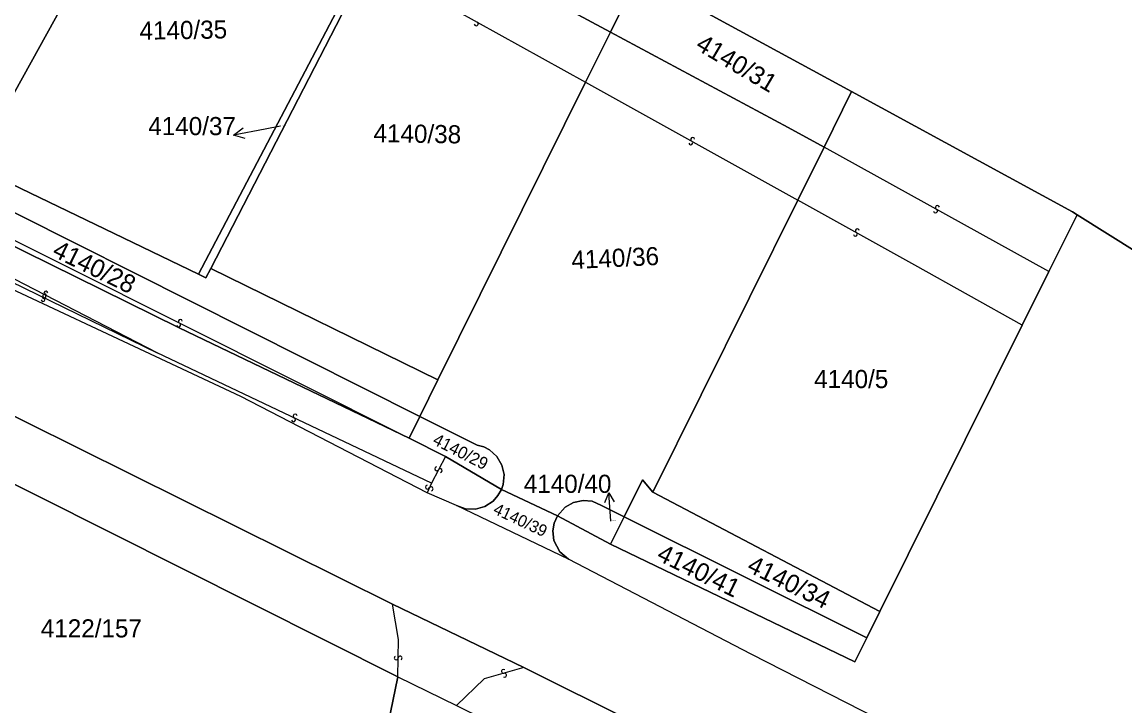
# Model space of a CAD drawing. Extents: x -598233 to -596890, y -1157848 to -1156431.
# Drawn here: x -597241.1 to -597137.7, y -1157749.4 to -1157685.3 of the extents above; entities that cross this region are included whole.
import ezdxf

# ---------------------------------------------------------------- set-up
doc = ezdxf.new("R2010")
doc.units = 0
for name, color, linetype in [('Level 1', 7, 'Continuous'), ('Level 13', 7, 'Continuous'), ('Level 3', 7, 'Continuous'), ('Level 4', 7, 'Continuous'), ('Level 57', 7, 'Continuous'), ('Level 60', 7, 'Continuous'), ('Vrstva 60', 7, 'Continuous')]:
    doc.layers.add(name, color=color, linetype=linetype)

msp = doc.modelspace()

# ---------------------------------------------------------------- linework, layer by layer
at = {"layer": 'Level 1'}
for points in [[(-597228.87, -1157668.41), (-597245.7, -1157698.76), (-597224.61, -1157708.91)], [(-597185.96, -1157686.23), (-597206.39, -1157675.28)], [(-597209.1, -1157679.38), (-597224.61, -1157708.91)], [(-597223.46, -1157708.39), (-597208.64, -1157679.64)], [(-597185.96, -1157686.23), (-597183.34, -1157680.94)], [(-597163.36, -1157691.81), (-597183.34, -1157680.94)], [(-597188.3, -1157690.93), (-597185.96, -1157686.23)], [(-597165.94, -1157697.01), (-597169.3, -1157695.16), (-597185.96, -1157686.23)], [(-597206.41, -1157739.84), (-597260.41, -1157713.03), (-597280.11, -1157704.64), (-597306.45, -1157694.39), (-597321.34, -1157688.54)], [(-597202.15, -1157718.82), (-597188.3, -1157690.93)], [(-597163.36, -1157691.81), (-597165.94, -1157697.01)], [(-597142.21, -1157703.35), (-597142.63, -1157703.09), (-597163.36, -1157691.81)], [(-597262.93, -1157692.59), (-597203.85, -1157722.25)], [(-597264.52, -1157695.72), (-597248.17, -1157703.24), (-597226.43, -1157713.96), (-597204.86, -1157724.29)], [(-597165.94, -1157697.01), (-597168.4, -1157701.97)], [(-597203.17, -1157729.43), (-597220.64, -1157720.4), (-597251.21, -1157706.08), (-597266.03, -1157698.72), (-597265.69, -1157697.96)], [(-597168.4, -1157701.97), (-597181.99, -1157729.34)], [(-597142.21, -1157703.35), (-597144.85, -1157708.66)], [(-597142.21, -1157703.35), (-597105.48, -1157726.35), (-597068.47, -1157749.87)], [(-597224.61, -1157708.91), (-597223.9, -1157709.25), (-597223.46, -1157708.39)], [(-597223.46, -1157708.39), (-597202.15, -1157718.82)], [(-597144.85, -1157708.66), (-597147.35, -1157713.7)], [(-597147.35, -1157713.7), (-597160.71, -1157740.54)], [(-597205.92, -1157746.65), (-597259.96, -1157719.55), (-597265.13, -1157717.22)], [(-597203.85, -1157722.25), (-597202.15, -1157718.82)], [(-597204.86, -1157724.29), (-597203.85, -1157722.25)], [(-597196.19, -1157729.11), (-597196.03, -1157728.63), (-597195.95, -1157727.69), (-597196.16, -1157726.82), (-597196.64, -1157726), (-597197.3, -1157725.4), (-597197.86, -1157725.11), (-597198.48, -1157724.94), (-597203.85, -1157722.25)], [(-597204.86, -1157724.29), (-597201.45, -1157726)], [(-597201.45, -1157726), (-597196.19, -1157729.11)], [(-597184.68, -1157731.65), (-597182.97, -1157728.2), (-597181.99, -1157729.34)], [(-597200.42, -1157730.59), (-597203.17, -1157729.43)], [(-597200.42, -1157730.59), (-597199.55, -1157730.91), (-597198.63, -1157730.94), (-597197.74, -1157730.69), (-597196.97, -1157730.19), (-597196.52, -1157729.66), (-597196.19, -1157729.11)], [(-597196.19, -1157729.11), (-597190.95, -1157731.58)], [(-597160.71, -1157740.54), (-597181.99, -1157729.34)], [(-597189.92, -1157735.64), (-597200.42, -1157730.59)], [(-597190.95, -1157731.58), (-597190.23, -1157730.76), (-597189.43, -1157730.31), (-597188.54, -1157730.13), (-597187.68, -1157730.21), (-597186.8, -1157730.59), (-597184.68, -1157731.65)], [(-597190.95, -1157731.58), (-597191.24, -1157732.25), (-597191.38, -1157732.97), (-597191.27, -1157733.88), (-597190.73, -1157734.95), (-597189.92, -1157735.64)], [(-597190.95, -1157731.58), (-597185.96, -1157734.22)], [(-597185.96, -1157734.22), (-597184.68, -1157731.65)], [(-597184.68, -1157731.65), (-597161.94, -1157743.01)], [(-597161.94, -1157743.01), (-597163.07, -1157745.27), (-597185.96, -1157734.22)], [(-597088.6, -1157786.93), (-597091.35, -1157786.34), (-597117.85, -1157772.55), (-597172.78, -1157744.55), (-597189.92, -1157735.64)], [(-597194.09, -1157745.8), (-597206.41, -1157739.84)], [(-597161.94, -1157743.01), (-597160.71, -1157740.54)], [(-597194.09, -1157745.8), (-597142.37, -1157771.55), (-597092.94, -1157796.34)], [(-597208.45, -1157758.97), (-597205.92, -1157746.65)], [(-597205.92, -1157746.65), (-597200.4, -1157749.35)], [(-597200.4, -1157749.35), (-597146.9, -1157775.78)]]:
    msp.add_lwpolyline(points, dxfattribs=at)
at = {"layer": 'Level 13'}
for centre, start, end in [((-597198.56, -1157685.45), 188.1252, 60.7152), ((-597178.44, -1157696.61), 188.1379, 60.7279), ((-597178.26, -1157696.29), 8.3524, 240.4504), ((-597155.31, -1157702.68), 8.2423, 240.8323), ((-597155.49, -1157703), 188.4567, 60.5547), ((-597162.82, -1157704.86), 8.1037, 240.6937), ((-597163, -1157705.18), 188.3181, 60.4161), ((-597239.09, -1157711.02), 190.0933, 62.1913), ((-597239.03, -1157710.95), 11.4145, 243.5125), ((-597238.91, -1157710.7), 9.8788, 242.4688), ((-597239.19, -1157711.29), 191.2001, 63.7901), ((-597226.3, -1157713.35), 10.7651, 242.8631), ((-597226.46, -1157713.67), 190.5506, 63.1406), ((-597215.7, -1157722.57), 191.9864, 64.0844), ((-597215.54, -1157722.23), 11.7719, 244.3619), ((-597202.26, -1157727.16), 99.6838, 332.2738), ((-597201.94, -1157727.34), 279.8983, 151.9963), ((-597203.13, -1157728.88), 102.8537, 335.4437), ((-597202.79, -1157729.04), 283.0682, 155.1662), ((-597206.06, -1157744.89), 126.2237, 358.3217), ((-597205.7, -1157744.9), 306.0092, 178.5992), ((-597196, -1157746.15), 52.9204, 285.5104), ((-597195.9, -1157746.51), 233.1349, 105.2329)]:
    msp.add_arc(centre, 0.184, start, end, dxfattribs=at)
at = {"layer": 'Level 3'}
for points in [[(-597208.64, -1157679.64), (-597188.3, -1157690.93)], [(-597188.3, -1157690.93), (-597168.4, -1157701.97)], [(-597264.02, -1157694.72), (-597247.9, -1157702.73), (-597204.86, -1157724.29)], [(-597144.85, -1157708.66), (-597165.94, -1157697.01)], [(-597228.48, -1157716.29), (-597249.52, -1157705.44), (-597257.57, -1157701.81), (-597265.69, -1157697.96)], [(-597265.69, -1157697.96), (-597249.74, -1157705.94), (-597228.48, -1157716.29)], [(-597147.35, -1157713.7), (-597157.42, -1157708.07), (-597168.4, -1157701.97)], [(-597202.75, -1157728.5), (-597228.48, -1157716.29)], [(-597201.45, -1157726), (-597202.75, -1157728.5)], [(-597202.75, -1157728.5), (-597203.17, -1157729.43)], [(-597205.92, -1157746.65), (-597205.85, -1157743.16), (-597206.41, -1157739.84)], [(-597194.09, -1157745.8), (-597197.81, -1157746.85), (-597200.4, -1157749.35)]]:
    msp.add_lwpolyline(points, dxfattribs=at)
at = {"layer": 'Level 57'}
for p, q in [((-597218.36, -1157695.33), (-597221.31, -1157695.89)), ((-597216.92, -1157695.06), (-597218.36, -1157695.33)), ((-597185.94, -1157732.07), (-597186.13, -1157729.42))]:
    msp.add_line(p, q, dxfattribs=at)
for points in [[(-597220.23, -1157696.2), (-597221.31, -1157695.89), (-597220.42, -1157695.21)], [(-597186.51, -1157730.33), (-597186.13, -1157729.42), (-597185.62, -1157730.27)]]:
    msp.add_lwpolyline(points, dxfattribs=at)
at = {"layer": 'Level 60'}
for points in [[(-597105.48, -1157726.35), (-597142.21, -1157703.35), (-597142.63, -1157703.09), (-597163.36, -1157691.81), (-597183.34, -1157680.94), (-597203.62, -1157669.9), (-597204.01, -1157669.69), (-597223.6, -1157658.88), (-597244.22, -1157647.79), (-597253.7, -1157642.01), (-597262.75, -1157636.58), (-597274.42, -1157629.37), (-597274.03, -1157628.64), (-597275.33, -1157627.77), (-597275.92, -1157628.88), (-597286.84, -1157621.88), (-597287.53, -1157622.17), (-597287.76, -1157622.64), (-597288.14, -1157622.45), (-597304.52, -1157615.14), (-597305.39, -1157615), (-597306.09, -1157615.82), (-597336.02, -1157596.93), (-597343.31, -1157592.43)], [(-597117.85, -1157772.55), (-597172.78, -1157744.55), (-597189.92, -1157735.64), (-597190.73, -1157734.95), (-597191.27, -1157733.88), (-597191.38, -1157732.97), (-597191.24, -1157732.25), (-597190.95, -1157731.58), (-597185.96, -1157734.22), (-597163.07, -1157745.27), (-597161.94, -1157743.01), (-597160.71, -1157740.54), (-597147.35, -1157713.7), (-597144.85, -1157708.66), (-597142.21, -1157703.35), (-597105.48, -1157726.35)], [(-597208.45, -1157758.97), (-597205.92, -1157746.65), (-597200.4, -1157749.35), (-597146.9, -1157775.78)]]:
    msp.add_lwpolyline(points, dxfattribs=at)
for points in [[(-597244.78, -1157654.52), (-597226.62, -1157664.34), (-597228.87, -1157668.41), (-597245.7, -1157698.76), (-597224.61, -1157708.91), (-597223.9, -1157709.25), (-597223.46, -1157708.39), (-597202.15, -1157718.82), (-597203.85, -1157722.25), (-597262.93, -1157692.59), (-597263.89, -1157692.11)], [(-597245.7, -1157698.76), (-597228.87, -1157668.41), (-597226.62, -1157664.34), (-597206.82, -1157675.05), (-597209.1, -1157679.38), (-597224.61, -1157708.91)], [(-597185.96, -1157686.23), (-597206.39, -1157675.28), (-597203.62, -1157669.9), (-597183.34, -1157680.94)], [(-597206.82, -1157675.05), (-597206.39, -1157675.28), (-597208.64, -1157679.64), (-597223.46, -1157708.39), (-597223.9, -1157709.25), (-597224.61, -1157708.91), (-597209.1, -1157679.38)], [(-597206.39, -1157675.28), (-597185.96, -1157686.23), (-597188.3, -1157690.93), (-597202.15, -1157718.82), (-597223.46, -1157708.39), (-597208.64, -1157679.64)], [(-597165.94, -1157697.01), (-597169.3, -1157695.16), (-597185.96, -1157686.23), (-597183.34, -1157680.94), (-597163.36, -1157691.81)], [(-597190.23, -1157730.76), (-597190.95, -1157731.58), (-597196.19, -1157729.11), (-597196.03, -1157728.63), (-597195.95, -1157727.69), (-597196.16, -1157726.82), (-597196.64, -1157726), (-597197.3, -1157725.4), (-597197.86, -1157725.11), (-597198.48, -1157724.94), (-597203.85, -1157722.25), (-597202.15, -1157718.82), (-597188.3, -1157690.93), (-597185.96, -1157686.23), (-597169.3, -1157695.16), (-597165.94, -1157697.01), (-597168.4, -1157701.97), (-597181.99, -1157729.34), (-597182.97, -1157728.2), (-597184.68, -1157731.65), (-597186.8, -1157730.59), (-597187.68, -1157730.21), (-597188.54, -1157730.13), (-597189.43, -1157730.31)], [(-597142.63, -1157703.09), (-597142.21, -1157703.35), (-597144.85, -1157708.66), (-597147.35, -1157713.7), (-597160.71, -1157740.54), (-597181.99, -1157729.34), (-597168.4, -1157701.97), (-597165.94, -1157697.01), (-597163.36, -1157691.81)], [(-597248.17, -1157703.24), (-597264.52, -1157695.72), (-597264.02, -1157694.72), (-597262.93, -1157692.59), (-597203.85, -1157722.25), (-597204.86, -1157724.29), (-597226.43, -1157713.96)], [(-597200.42, -1157730.59), (-597203.17, -1157729.43), (-597220.64, -1157720.4), (-597251.21, -1157706.08), (-597266.03, -1157698.72), (-597265.69, -1157697.96), (-597264.52, -1157695.72), (-597248.17, -1157703.24), (-597226.43, -1157713.96), (-597204.86, -1157724.29), (-597201.45, -1157726), (-597196.19, -1157729.11), (-597196.52, -1157729.66), (-597196.97, -1157730.19), (-597197.74, -1157730.69), (-597198.63, -1157730.94), (-597199.55, -1157730.91)], [(-597259.96, -1157719.55), (-597205.92, -1157746.65), (-597208.45, -1157758.97), (-597211.13, -1157805.77), (-597271.44, -1157801.64), (-597271.23, -1157798.83), (-597263.71, -1157799.39), (-597259.22, -1157739.73), (-597266.77, -1157739.16), (-597266.49, -1157735.43), (-597265.13, -1157717.22)], [(-597196.03, -1157728.63), (-597196.19, -1157729.11), (-597201.45, -1157726), (-597204.86, -1157724.29), (-597203.85, -1157722.25), (-597198.48, -1157724.94), (-597197.86, -1157725.11), (-597197.3, -1157725.4), (-597196.64, -1157726), (-597196.16, -1157726.82), (-597195.95, -1157727.69)], [(-597161.94, -1157743.01), (-597184.68, -1157731.65), (-597182.97, -1157728.2), (-597181.99, -1157729.34), (-597160.71, -1157740.54)], [(-597189.92, -1157735.64), (-597200.42, -1157730.59), (-597199.55, -1157730.91), (-597198.63, -1157730.94), (-597197.74, -1157730.69), (-597196.97, -1157730.19), (-597196.52, -1157729.66), (-597196.19, -1157729.11), (-597190.95, -1157731.58), (-597191.24, -1157732.25), (-597191.38, -1157732.97), (-597191.27, -1157733.88), (-597190.73, -1157734.95)], [(-597190.95, -1157731.58), (-597190.23, -1157730.76), (-597189.43, -1157730.31), (-597188.54, -1157730.13), (-597187.68, -1157730.21), (-597186.8, -1157730.59), (-597184.68, -1157731.65), (-597185.96, -1157734.22)], [(-597161.94, -1157743.01), (-597163.07, -1157745.27), (-597185.96, -1157734.22), (-597184.68, -1157731.65)]]:
    msp.add_lwpolyline(points, close=True, dxfattribs=at)
at = {"layer": 'Vrstva 60'}
for points in [[(-597117.85, -1157772.55), (-597172.78, -1157744.55), (-597189.92, -1157735.64), (-597200.42, -1157730.59), (-597203.17, -1157729.43), (-597220.64, -1157720.4), (-597251.21, -1157706.08), (-597266.03, -1157698.72), (-597265.69, -1157697.96), (-597270.46, -1157695.74), (-597297.15, -1157684.79), (-597326.65, -1157673.96), (-597357.42, -1157662.9), (-597374.8, -1157657.21), (-597403.31, -1157649.2), (-597423.8, -1157643.87), (-597436.18, -1157640.9), (-597457.3, -1157637.23), (-597508.21, -1157627.05), (-597565.01, -1157615.5), (-597619.03, -1157604.22), (-597671.31, -1157593.83)], [(-597674.27, -1157604.65), (-597621.93, -1157615.29), (-597566.92, -1157626.51), (-597510.31, -1157637.9), (-597457.99, -1157648.3), (-597439.97, -1157652.08), (-597390.15, -1157664.59), (-597337.71, -1157682.1), (-597321.34, -1157688.54), (-597306.45, -1157694.39), (-597280.11, -1157704.64), (-597260.41, -1157713.03), (-597206.41, -1157739.84), (-597194.09, -1157745.8), (-597142.37, -1157771.55), (-597092.94, -1157796.34)], [(-597092.94, -1157796.34), (-597142.37, -1157771.55), (-597194.09, -1157745.8), (-597206.41, -1157739.84), (-597260.41, -1157713.03), (-597280.11, -1157704.64), (-597306.45, -1157694.39), (-597321.34, -1157688.54), (-597337.71, -1157682.1), (-597390.15, -1157664.59), (-597439.97, -1157652.08), (-597457.99, -1157648.3), (-597510.31, -1157637.9), (-597566.92, -1157626.51), (-597621.93, -1157615.29), (-597674.27, -1157604.65)], [(-597453.17, -1157654.48), (-597446.51, -1157656.23), (-597412.77, -1157664.74), (-597383.36, -1157672.54), (-597379.43, -1157673.81), (-597374.36, -1157675.49), (-597370.47, -1157676.78), (-597370.39, -1157675.84), (-597359.84, -1157679.31), (-597348.25, -1157683.38), (-597347.44, -1157684.71), (-597337.67, -1157688.07), (-597337.24, -1157688.24), (-597327.21, -1157692.17), (-597323.49, -1157693.63), (-597308.23, -1157699.6), (-597274.42, -1157713.03), (-597265.13, -1157717.22), (-597259.96, -1157719.55), (-597205.92, -1157746.65), (-597200.4, -1157749.35), (-597146.9, -1157775.78), (-597141.19, -1157778.61), (-597090.18, -1157803.96)]]:
    msp.add_lwpolyline(points, dxfattribs=at)

# ---------------------------------------------------------------- texts
at = {"layer": 'Level 4'}
for s, height, rotation, p in [('4140/35', 1.7, 0.9, (-597230.12, -1157686.95)), ('4140/31', 1.7, 329.4, (-597178.09, -1157687.78)), ('4140/38', 1.7, 359.1, (-597208.2, -1157696.54)), ('4140/28', 1.7, 333.9, (-597238.42, -1157707.19)), ('4140/36', 1.7, 2.7, (-597189.59, -1157708.44)), ('4140/29', 1.14, 333, (-597202.73, -1157724.8)), ('4140/39', 1.1, 334.8, (-597197.05, -1157731.32)), ('4140/41', 1.7, 333.9, (-597181.74, -1157735.66)), ('4140/34', 1.7, 333.9, (-597173.28, -1157736.73))]:
    msp.add_text(s, height=height, rotation=rotation, dxfattribs=at).set_placement(p)
for s, height, p in [('4140/37', 0.1, (-597216.92, -1157695.06)), ('4140/5', 1.7, (-597166.87, -1157719.6)), ('4140/40', 0.1, (-597185.94, -1157732.07)), ('4122/157', 1.7, (-597239.39, -1157742.97))]:
    msp.add_text(s, height=height, dxfattribs=at).set_placement(p)
at = {"layer": 'Level 57'}
for s, p in [('4140/37', (-597229.31, -1157695.89)), ('4140/40', (-597194.1, -1157729.42))]:
    msp.add_text(s, height=1.7, dxfattribs=at).set_placement(p)

doc.saveas('drawing.dxf')
